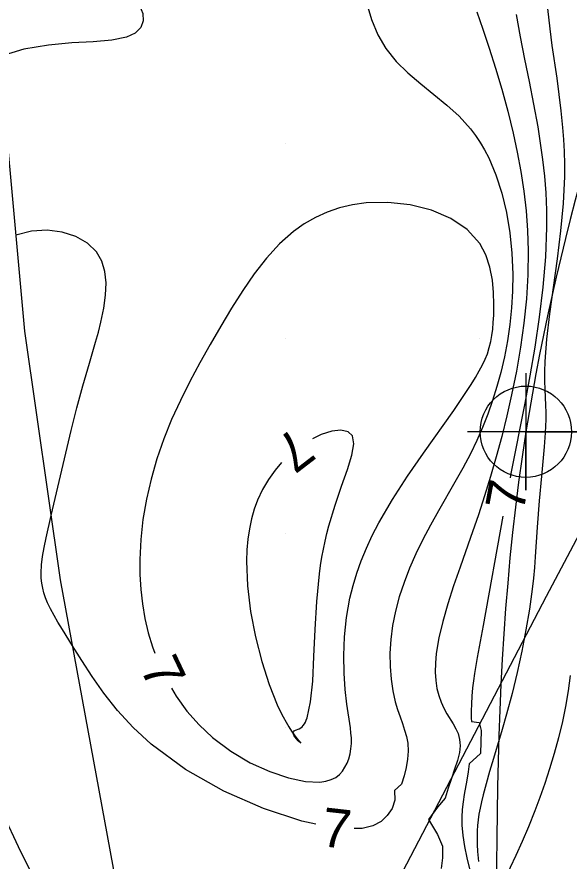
# Model space of a CAD drawing. Extents: x 2602990 to 2605851, y 618069 to 619180.
# Drawn here: x 2603586.22 to 2603614.58, y 618393.15 to 618436.53 of the extents above; entities that cross this region are included whole.
import ezdxf

# ---------------------------------------------------------------- set-up
doc = ezdxf.new("R2010")
doc.units = 0
for name, color, linetype in [('DTM Contours Minor', 7, 'Continuous'), ('DTM Contours Minor Text', 7, 'Continuous'), ('Exist DTM Breakline', 7, 'Continuous'), ('Exist DTM Breakline Cogo Point CELL', 7, 'Continuous'), ('Exist DTM Crownline', 7, 'Continuous'), ('Exist DTM QL2 LIDAR Elevation Point', 7, 'Continuous'), ('Exist Roads EOP', 7, 'Continuous'), ('PH Exist DTM Breakline', 7, 'Continuous'), ('PH Exist DTM Obscure Area', 7, 'Continuous')]:
    doc.layers.add(name, color=color, linetype=linetype)

# ---------------------------------------------------------------- blocks, each defined once
blk = doc.blocks.new('EXIST DTM BREAKLINE COGO POINT')
at = {"layer": 'Exist DTM Breakline Cogo Point CELL'}
blk.add_lwpolyline([(0, 0.06), (0, -0.06), (0, 0), (0.06, 0), (-0.06, 0)], dxfattribs=at)
blk.add_circle((0, 0), 0.04688, dxfattribs=at)

msp = doc.modelspace()

# ---------------------------------------------------------------- linework, layer by layer
at = {"layer": 'DTM Contours Minor'}
for points in [[(2603586.084, 618443.051), (2603586.86, 618442.059), (2603587.663, 618441.161), (2603588.493, 618440.366), (2603589.214, 618439.777), (2603589.929, 618439.254), (2603591.241, 618438.345), (2603591.786, 618437.929), (2603592.222, 618437.517), (2603592.525, 618437.106), (2603592.691, 618436.701), (2603592.713, 618436.319), (2603592.586, 618435.977), (2603592.303, 618435.691), (2603591.857, 618435.479), (2603591.1, 618435.329), (2603590.145, 618435.252), (2603589.041, 618435.189), (2603587.839, 618435.081), (2603586.588, 618434.868), (2603585.337, 618434.491)], [(2603604.185, 618437.199), (2603604.434, 618436.385), (2603604.755, 618435.611), (2603605.168, 618434.895), (2603605.692, 618434.24), (2603606.299, 618433.645), (2603606.958, 618433.087), (2603607.637, 618432.545), (2603608.307, 618431.997), (2603608.935, 618431.421), (2603609.234, 618431.107), (2603609.513, 618430.778), (2603609.775, 618430.434), (2603610.018, 618430.072), (2603610.244, 618429.691), (2603610.452, 618429.291), (2603610.823, 618428.418), (2603611.127, 618427.474), (2603611.365, 618426.475), (2603611.537, 618425.439), (2603611.644, 618424.38), (2603611.689, 618423.316), (2603611.679, 618422.444), (2603611.628, 618421.582), (2603611.541, 618420.731), (2603611.417, 618419.892), (2603611.26, 618419.068), (2603611.072, 618418.261), (2603610.874, 618417.535), (2603610.652, 618416.823), (2603610.404, 618416.123), (2603610.132, 618415.435), (2603609.835, 618414.756), (2603609.512, 618414.085), (2603609.125, 618413.348), (2603608.717, 618412.616), (2603607.876, 618411.156), (2603607.464, 618410.422), (2603607.072, 618409.681), (2603606.715, 618408.948), (2603606.391, 618408.209), (2603606.105, 618407.467), (2603605.86, 618406.728), (2603605.662, 618405.992), (2603605.514, 618405.266), (2603605.42, 618404.541), (2603605.378, 618403.835), (2603605.385, 618403.155), (2603605.437, 618402.509), (2603605.528, 618401.902), (2603605.654, 618401.342), (2603605.771, 618400.946), (2603605.897, 618400.574), (2603606.022, 618400.223), (2603606.136, 618399.884), (2603606.229, 618399.551), (2603606.291, 618399.219), (2603606.315, 618398.805), (2603606.286, 618398.384), (2603606.215, 618397.959), (2603606.11, 618397.531), (2603605.981, 618397.104), (2603605.612, 618396.78), (2603605.629, 618396.278), (2603605.489, 618395.855), (2603605.246, 618395.494), (2603604.927, 618395.19), (2603604.506, 618394.96), (2603603.96, 618394.822), (2603603.548, 618394.829)], [(2603609.834, 618436.795), (2603610.152, 618435.891), (2603610.478, 618434.918), (2603610.805, 618433.886), (2603611.125, 618432.806), (2603611.428, 618431.69), (2603611.708, 618430.548), (2603611.919, 618429.57), (2603612.103, 618428.581), (2603612.256, 618427.581), (2603612.374, 618426.569), (2603612.452, 618425.546), (2603612.486, 618424.511), (2603612.467, 618423.278), (2603612.389, 618422.036), (2603612.258, 618420.792), (2603612.083, 618419.552), (2603611.871, 618418.325), (2603611.627, 618417.118), (2603611.383, 618416.031), (2603611.12, 618414.967), (2603610.841, 618413.927), (2603610.547, 618412.909), (2603610.24, 618411.914), (2603609.922, 618410.943), (2603609.521, 618409.783), (2603608.978, 618408.25), (2603608.651, 618407.3), (2603608.351, 618406.37), (2603608.093, 618405.473), (2603607.891, 618404.619), (2603607.759, 618403.82), (2603607.717, 618403.327), (2603607.71, 618402.863), (2603607.737, 618402.43), (2603607.796, 618402.028), (2603607.885, 618401.657), (2603608.003, 618401.318), (2603608.148, 618401.009), (2603608.308, 618400.726), (2603608.631, 618400.208), (2603608.771, 618399.958), (2603608.88, 618399.706), (2603608.926, 618399.555), (2603608.957, 618399.4), (2603608.975, 618399.24), (2603608.978, 618399.076), (2603608.968, 618398.905), (2603608.944, 618398.729), (2603608.844, 618398.317), (2603608.7, 618397.875), (2603608.533, 618397.404), (2603608.365, 618396.909), (2603608.218, 618396.389), (2603607.815, 618395.918), (2603607.356, 618395.294), (2603607.826, 618394.528), (2603608.087, 618393.914), (2603608.078, 618393.315), (2603608.006, 618392.772)], [(2603613.471, 618436.955), (2603613.586, 618435.922), (2603613.699, 618435.061), (2603613.943, 618433.372), (2603614.059, 618432.535), (2603614.163, 618431.696), (2603614.248, 618430.851), (2603614.293, 618430.232), (2603614.324, 618429.604), (2603614.339, 618428.963), (2603614.336, 618428.308), (2603614.316, 618427.635), (2603614.276, 618426.94), (2603614.147, 618425.539), (2603613.97, 618424.094), (2603613.582, 618421.264), (2603613.428, 618419.972), (2603613.336, 618418.825), (2603613.321, 618418.302), (2603613.324, 618417.822), (2603613.338, 618417.38), (2603613.376, 618416.577), (2603613.387, 618416.202), (2603613.387, 618415.851), (2603613.375, 618415.503), (2603613.355, 618415.155), (2603613.295, 618414.442), (2603613.155, 618412.924), (2603613.049, 618411.665), (2603612.948, 618410.31), (2603612.844, 618408.782), (2603612.801, 618408.247), (2603612.749, 618407.698), (2603612.686, 618407.132), (2603612.544, 618406.102), (2603612.364, 618405.035), (2603612.152, 618403.946), (2603611.912, 618402.851), (2603611.65, 618401.767), (2603611.371, 618400.708), (2603611.147, 618399.916), (2603610.704, 618398.432), (2603610.5, 618397.753), (2603610.317, 618397.126), (2603610.163, 618396.555), (2603610.078, 618396.201), (2603610.007, 618395.872), (2603609.952, 618395.562), (2603609.909, 618395.268), (2603609.879, 618394.983), (2603609.86, 618394.703), (2603609.852, 618394.364), (2603609.858, 618394.015), (2603609.88, 618393.645), (2603609.929, 618393.135)], [(2603611.864, 618436.642), (2603612.067, 618435.508), (2603612.292, 618434.361), (2603612.526, 618433.205), (2603612.755, 618432.043), (2603612.967, 618430.881), (2603613.101, 618430.04), (2603613.217, 618429.197), (2603613.309, 618428.346), (2603613.377, 618427.482), (2603613.416, 618426.602), (2603613.423, 618425.701), (2603613.365, 618424.193), (2603613.232, 618422.647), (2603613.043, 618421.093), (2603612.813, 618419.561), (2603612.559, 618418.082), (2603612.299, 618416.684), (2603611.59, 618413.072), (2603611.546, 618412.839)], [(2603610.719, 618421.196), (2603610.718, 618421.747), (2603610.698, 618422.36), (2603610.639, 618423.007), (2603610.517, 618423.663), (2603610.312, 618424.3), (2603610, 618424.891), (2603609.354, 618425.608), (2603608.505, 618426.178), (2603607.506, 618426.601), (2603606.412, 618426.874), (2603605.277, 618426.997), (2603604.153, 618426.969), (2603603.46, 618426.871), (2603602.794, 618426.712), (2603602.158, 618426.494), (2603601.551, 618426.218), (2603600.975, 618425.887), (2603600.431, 618425.501), (2603599.705, 618424.862), (2603599.035, 618424.133), (2603598.41, 618423.33), (2603597.819, 618422.469), (2603597.252, 618421.566), (2603596.698, 618420.638), (2603596.152, 618419.7), (2603595.618, 618418.752), (2603595.104, 618417.793), (2603594.618, 618416.824), (2603594.17, 618415.842), (2603593.768, 618414.849), (2603593.412, 618413.82), (2603593.114, 618412.783), (2603592.876, 618411.742), (2603592.698, 618410.704), (2603592.583, 618409.672), (2603592.531, 618408.653), (2603592.536, 618407.88), (2603592.58, 618407.117), (2603592.666, 618406.364), (2603592.795, 618405.62), (2603592.97, 618404.885), (2603593.192, 618404.159), (2603593.312, 618403.846)], [(2603601.569, 618395.052), (2603600.849, 618395.2), (2603598.889, 618395.849), (2603596.852, 618396.752), (2603594.88, 618397.867), (2603593.119, 618399.154), (2603592.194, 618400.013), (2603591.388, 618400.897), (2603590.689, 618401.783), (2603590.082, 618402.646), (2603589.553, 618403.463), (2603589.087, 618404.209), (2603588.563, 618405.048), (2603588.334, 618405.422), (2603588.13, 618405.773), (2603587.952, 618406.107), (2603587.799, 618406.428), (2603587.697, 618406.68), (2603587.614, 618406.93), (2603587.548, 618407.181), (2603587.501, 618407.436), (2603587.472, 618407.697), (2603587.462, 618407.965), (2603587.481, 618408.37), (2603587.534, 618408.803), (2603587.617, 618409.267), (2603587.723, 618409.769), (2603587.988, 618410.904), (2603588.731, 618414.113), (2603589.011, 618415.28), (2603589.306, 618416.445), (2603589.612, 618417.577), (2603589.949, 618418.729), (2603590.268, 618419.816), (2603590.411, 618420.338), (2603590.539, 618420.846), (2603590.687, 618421.555), (2603590.781, 618422.231), (2603590.804, 618422.866), (2603590.745, 618423.452), (2603590.587, 618423.982), (2603590.317, 618424.449), (2603589.853, 618424.899), (2603589.254, 618425.243), (2603588.552, 618425.468), (2603587.782, 618425.563), (2603586.978, 618425.516), (2603586.173, 618425.317)], [(2603594.169, 618402.043), (2603594.409, 618401.633), (2603594.957, 618400.864), (2603595.577, 618400.149), (2603596.266, 618399.497), (2603597.205, 618398.795), (2603598.202, 618398.211), (2603599.206, 618397.755), (2603600.169, 618397.431), (2603601.041, 618397.248), (2603601.772, 618397.213), (2603602.093, 618397.256), (2603602.365, 618397.339), (2603602.593, 618397.458), (2603602.783, 618397.608), (2603602.94, 618397.783), (2603603.072, 618397.979), (2603603.18, 618398.19), (2603603.268, 618398.416), (2603603.334, 618398.659), (2603603.378, 618398.918), (2603603.4, 618399.192), (2603603.398, 618399.483), (2603603.38, 618399.732), (2603603.35, 618399.994), (2603603.169, 618401.211), (2603603.084, 618401.972), (2603603.029, 618402.815), (2603603.014, 618403.723), (2603603.051, 618404.679), (2603603.152, 618405.666), (2603603.329, 618406.666), (2603603.486, 618407.306), (2603603.679, 618407.947), (2603603.908, 618408.588), (2603604.173, 618409.231), (2603604.473, 618409.879), (2603604.81, 618410.531), (2603605.509, 618411.731), (2603606.286, 618412.931), (2603607.097, 618414.106), (2603608.654, 618416.299), (2603609.315, 618417.273), (2603609.554, 618417.648), (2603609.769, 618418.004), (2603609.96, 618418.34), (2603610.126, 618418.655), (2603610.268, 618418.949), (2603610.383, 618419.222), (2603610.484, 618419.545), (2603610.559, 618419.853), (2603610.615, 618420.161), (2603610.656, 618420.479), (2603610.689, 618420.82), (2603610.719, 618421.196)], [(2603600.414, 618399.743), (2603600.426, 618399.799), (2603600.47, 618399.84), (2603600.538, 618399.874), (2603600.711, 618399.948), (2603600.801, 618400), (2603600.868, 618400.056), (2603600.93, 618400.124), (2603600.986, 618400.205), (2603601.038, 618400.297), (2603601.085, 618400.401), (2603601.129, 618400.516), (2603601.308, 618401.329), (2603601.414, 618402.401), (2603601.48, 618403.665), (2603601.537, 618405.051), (2603601.62, 618406.491), (2603601.759, 618407.916), (2603601.819, 618408.348), (2603601.888, 618408.772), (2603601.965, 618409.188), (2603602.05, 618409.594), (2603602.143, 618409.992), (2603602.243, 618410.38), (2603602.562, 618411.446), (2603602.894, 618412.418), (2603603.194, 618413.277), (2603603.418, 618414.005), (2603603.521, 618414.584), (2603603.457, 618414.997), (2603603.23, 618415.215), (2603602.864, 618415.293), (2603602.392, 618415.24), (2603601.848, 618415.067), (2603601.397, 618414.849)], [(2603599.82, 618413.636), (2603599.481, 618413.242), (2603599.14, 618412.767), (2603598.837, 618412.249), (2603598.579, 618411.692), (2603598.41, 618411.228), (2603598.272, 618410.741), (2603598.164, 618410.23), (2603598.086, 618409.696), (2603598.038, 618409.139), (2603598.019, 618408.56), (2603598.07, 618407.298), (2603598.228, 618405.986), (2603598.476, 618404.672), (2603598.798, 618403.403), (2603599.176, 618402.225), (2603599.593, 618401.187), (2603599.745, 618400.865), (2603599.898, 618400.568), (2603600.047, 618400.296), (2603600.193, 618400.05), (2603600.33, 618399.833), (2603600.458, 618399.646), (2603600.597, 618399.458), (2603600.802, 618399.209), (2603600.662, 618399.338), (2603600.498, 618399.544), (2603600.447, 618399.62), (2603600.415, 618399.689), (2603600.414, 618399.743)], [(2603611.179, 618410.872), (2603610.161, 618405.262), (2603609.859, 618403.613), (2603609.721, 618402.794), (2603609.666, 618402.415), (2603609.622, 618402.055), (2603609.584, 618401.637), (2603609.563, 618401.242), (2603609.556, 618400.864), (2603609.559, 618400.493), (2603609.566, 618400.319), (2603609.954, 618400.272), (2603610.067, 618399.86), (2603610.031, 618398.679), (2603609.45, 618398.153), (2603609.393, 618397.735), (2603609.326, 618397.314), (2603609.195, 618396.572), (2603609.136, 618396.194), (2603609.091, 618395.809), (2603609.066, 618395.413), (2603609.069, 618395.003), (2603609.118, 618394.466), (2603609.211, 618393.904), (2603609.336, 618393.314), (2603609.639, 618392.052)], [(2603614.64, 618402.692), (2603614.534, 618401.895), (2603614.401, 618401.104), (2603614.24, 618400.319), (2603614.042, 618399.496), (2603613.821, 618398.688), (2603613.582, 618397.903), (2603613.332, 618397.146), (2603613.074, 618396.423), (2603612.816, 618395.739), (2603612.488, 618394.918), (2603612.165, 618394.159), (2603611.843, 618393.448), (2603611.259, 618392.209)], [(2603587.46, 618391.593), (2603586.424, 618393.637), (2603585.454, 618395.714)]]:
    msp.add_lwpolyline(points, dxfattribs=at)
at = {"layer": 'Exist DTM Breakline'}
msp.add_spline([(2603620.929, 618446.882), (2603612.359, 618415.215), (2603610.953, 618372.558), (2603618.76, 618335.828), (2603633.155, 618328.185), (2603650.641, 618336.311)], degree=3, dxfattribs=at)
at = {"layer": 'Exist DTM Crownline'}
msp.add_spline([(2603233.488, 618380.754), (2603285.185, 618400.095), (2603335.457, 618418.629), (2603390.812, 618439.069), (2603440.087, 618457.325), (2603493.996, 618477.231), (2603542.655, 618495.301), (2603600.808, 618516.867), (2603653.659, 618536.362), (2603706.222, 618555.742), (2603764.811, 618577.593), (2603823.52, 618599.847), (2603878.564, 618620.56), (2603937.951, 618643.078), (2603997.369, 618665.789), (2604036.209, 618680.665), (2604055.311, 618688.017)], degree=3, dxfattribs=at)
at = {"layer": 'Exist DTM QL2 LIDAR Elevation Point'}
for p, q in [((2603600, 618430), (2603600, 618430)), ((2603610, 618430), (2603610, 618430)), ((2603600, 618420), (2603600, 618420)), ((2603610, 618420), (2603610, 618420)), ((2603600, 618410), (2603600, 618410)), ((2603610, 618410), (2603610, 618410)), ((2603600, 618400), (2603600, 618400)), ((2603610, 618400), (2603610, 618400))]:
    msp.add_line(p, q, dxfattribs=at)
at = {"layer": 'Exist Roads EOP'}
for points in [[(2603230.17, 618389.98), (2603282.929, 618409.597), (2603332.773, 618427.868), (2603388.167, 618448.413), (2603437.203, 618466.721), (2603490.778, 618486.527), (2603539.039, 618504.558), (2603597.451, 618526.156), (2603651.053, 618545.972), (2603705.208, 618566.084), (2603762.02, 618587.183), (2603820.334, 618609.162), (2603876.341, 618629.99), (2603934.909, 618652.28), (2603996.409, 618675.568), (2604033.216, 618689.957), (2604052.01, 618697.199)], [(2604034.633, 618668.486), (2603984.89, 618650.123), (2603936.767, 618631.654), (2603888.195, 618613.335), (2603837.766, 618594.258), (2603782.918, 618573.705), (2603731.939, 618554.39), (2603671.126, 618532.171), (2603621.822, 618514.106), (2603561.545, 618491.877), (2603506.421, 618471.293), (2603452.163, 618451.33), (2603398.364, 618431.316), (2603341.431, 618410.355), (2603281.65, 618388.199), (2603223.033, 618366.475), (2603185.717, 618352.612)]]:
    msp.add_spline(points, degree=3, dxfattribs=at)
at = {"layer": 'PH Exist DTM Breakline'}
msp.add_lwpolyline([(2603647.558, 618277.902), (2603645.633, 618288.54), (2603638.855, 618288.463), (2603629.219, 618289.775), (2603621.202, 618292.909), (2603616.633, 618295.645), (2603613.321, 618298.45), (2603608.43, 618305.501), (2603600.992, 618339.419), (2603588.463, 618407.61), (2603586.623, 618420.381), (2603585.061, 618437.528), (2603582.124, 618460.182), (2603580.215, 618474.314), (2603580.013, 618482.559), (2603580.244, 618487.474), (2603581.025, 618491.32), (2603582.629, 618495.318), (2603584.709, 618498.425), (2603586.093, 618500.264)], dxfattribs=at)
at = {"layer": 'PH Exist DTM Obscure Area'}
msp.add_lwpolyline([(2603608.52, 618362.392), (2603606.297, 618371.772), (2603605.001, 618382.338), (2603605.829, 618392.222), (2603613.423, 618406.769), (2603620.673, 618420.489)], dxfattribs=at)

# ---------------------------------------------------------------- block references
at = {"layer": 'Exist DTM Breakline Cogo Point CELL', "xscale": 50, "yscale": 50}
msp.add_blockref('EXIST DTM BREAKLINE COGO POINT', (2603612.359, 618415.215), dxfattribs=at)

# ---------------------------------------------------------------- texts
at = {"layer": 'DTM Contours Minor Text'}
for rotation, p in [(217.5795, (2603600.467, 618415.499)), (79.4359, (2603612.225, 618411.03)), (295.4042, (2603592.518, 618403.087)), (353.5579, (2603601.787, 618393.931))]:
    msp.add_text('7', height=2, rotation=rotation, dxfattribs=at).set_placement(p)

doc.saveas('drawing.dxf')
